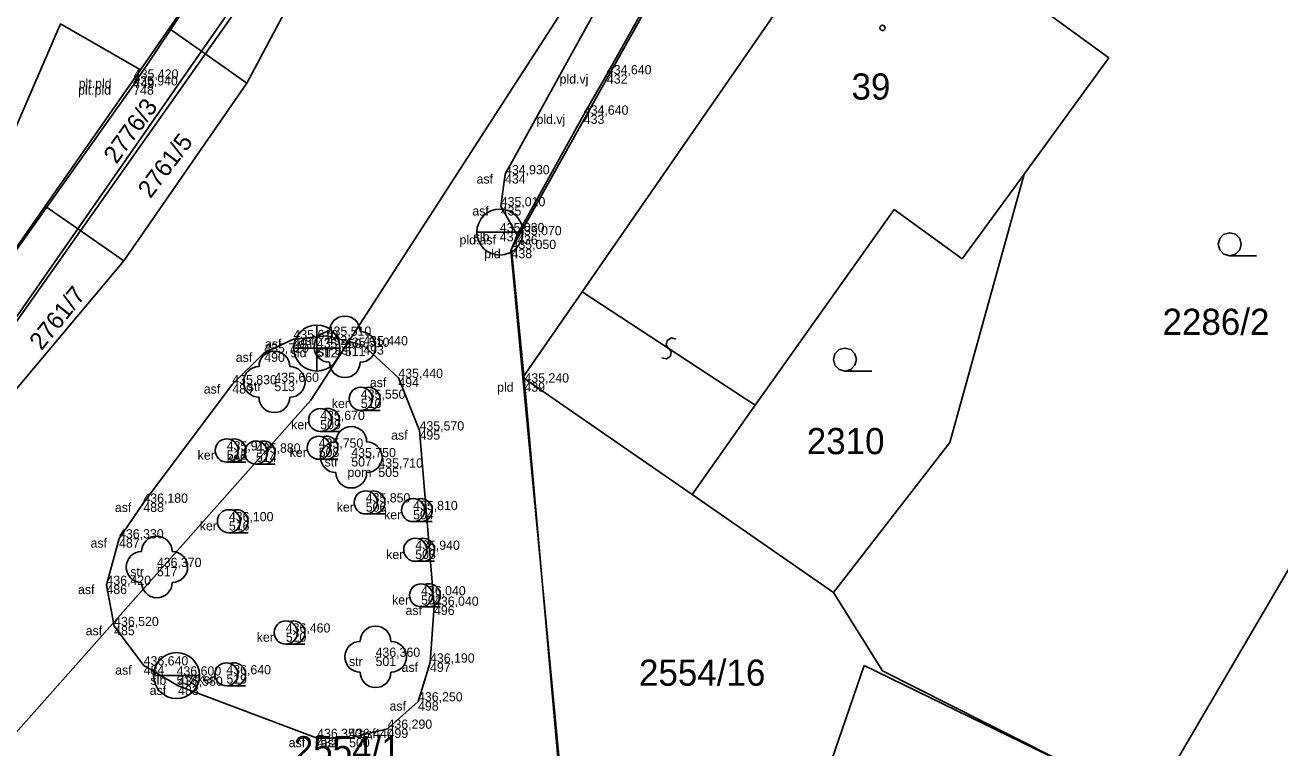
# Model space of a CAD drawing. Extents: x -747792 to -745414, y -1093712 to -1091463.
# Drawn here: x -746662.19 to -746621.39, y -1093052.61 to -1093029.11 of the extents above; entities that cross this region are included whole.
import ezdxf

# ---------------------------------------------------------------- set-up
doc = ezdxf.new("R2010")
doc.units = 0
for name, color, linetype in [('Budovy', 7, 'Continuous'), ('Hladina', 7, 'Continuous'), ('Koleje_dopravní prvky', 7, 'Continuous'), ('Kultury', 7, 'Continuous'), ('Nezařazené objekty', 7, 'Continuous'), ('Nivelační značky_hrany', 7, 'Continuous'), ('Ploty_opěrné zdi', 7, 'Continuous'), ('Pracovní_bod JDTM STC_VC - výška', 7, 'Continuous'), ('Pracovní_bod PPBP - výška', 7, 'Continuous'), ('Pracovní_bod PPBP - číslo', 7, 'Continuous'), ('Rozhraní ploch', 7, 'Continuous'), ('Stromy_porost', 7, 'Continuous'), ('Výškopis', 7, 'Continuous'), ('Čísla popisná_parcelní', 7, 'Continuous')]:
    doc.layers.add(name, color=color, linetype=linetype)

msp = doc.modelspace()

# ---------------------------------------------------------------- linework, layer by layer
at = {"layer": 'Budovy'}
for points in [[(-746623.02, -1093036.61), (-746623.21, -1093036.56), (-746623.345, -1093036.42), (-746623.395, -1093036.235), (-746623.345, -1093036.05), (-746623.21, -1093035.91), (-746623.02, -1093035.86), (-746622.83, -1093035.91), (-746622.695, -1093036.05), (-746622.645, -1093036.235), (-746622.695, -1093036.42), (-746622.83, -1093036.56), (-746623.02, -1093036.61), (-746622.145, -1093036.61)], [(-746635.53, -1093040.36), (-746635.72, -1093040.31), (-746635.855, -1093040.17), (-746635.905, -1093039.985), (-746635.855, -1093039.8), (-746635.72, -1093039.66), (-746635.53, -1093039.61), (-746635.34, -1093039.66), (-746635.205, -1093039.8), (-746635.155, -1093039.985), (-746635.205, -1093040.17), (-746635.34, -1093040.31), (-746635.53, -1093040.36), (-746634.655, -1093040.36)]]:
    msp.add_lwpolyline(points, dxfattribs=at)
at = {"layer": 'Hladina'}
for p, q in [((-746658.67, -1093031.07), (-746658.67, -1093031.07)), ((-746658.65, -1093030.85), (-746658.65, -1093030.85)), ((-746643.27, -1093030.71), (-746643.27, -1093030.71)), ((-746644.02, -1093032.02), (-746644.02, -1093032.02)), ((-746646.58, -1093033.96), (-746646.58, -1093033.96)), ((-746646.72, -1093035), (-746646.72, -1093035)), ((-746646.75, -1093035.84), (-746646.75, -1093035.84)), ((-746646.19, -1093035.94), (-746646.19, -1093035.94)), ((-746646.37, -1093036.39), (-746646.37, -1093036.39)), ((-746652.38, -1093039.21), (-746652.38, -1093039.21)), ((-746653.46, -1093039.32), (-746653.46, -1093039.32)), ((-746652.7, -1093039.61), (-746652.7, -1093039.61)), ((-746651.79, -1093039.57), (-746651.79, -1093039.57)), ((-746651.19, -1093039.52), (-746651.19, -1093039.52)), ((-746654.41, -1093039.76), (-746654.41, -1093039.76)), ((-746655.45, -1093040.79), (-746655.45, -1093040.79)), ((-746654.08, -1093040.71), (-746654.08, -1093040.71)), ((-746650.05, -1093040.58), (-746650.05, -1093040.58)), ((-746645.95, -1093040.73), (-746645.95, -1093040.73)), ((-746651.27, -1093041.26), (-746651.27, -1093041.26)), ((-746652.59, -1093041.95), (-746652.59, -1093041.95)), ((-746649.36, -1093042.29), (-746649.36, -1093042.29)), ((-746652.64, -1093042.85), (-746652.64, -1093042.85)), ((-746655.63, -1093042.94), (-746655.63, -1093042.94)), ((-746654.68, -1093043.01), (-746654.68, -1093043.01)), ((-746651.58, -1093043.16), (-746651.58, -1093043.16)), ((-746650.7, -1093043.5), (-746650.7, -1093043.5)), ((-746658.34, -1093044.64), (-746658.34, -1093044.64)), ((-746651.11, -1093044.63), (-746651.11, -1093044.63)), ((-746649.57, -1093044.88), (-746649.57, -1093044.88)), ((-746655.56, -1093045.24), (-746655.56, -1093045.24)), ((-746659.13, -1093045.8), (-746659.13, -1093045.8)), ((-746649.5, -1093046.17), (-746649.5, -1093046.17)), ((-746657.9, -1093046.73), (-746657.9, -1093046.73)), ((-746659.54, -1093047.31), (-746659.54, -1093047.31)), ((-746649.31, -1093047.65), (-746649.31, -1093047.65)), ((-746648.89, -1093047.99), (-746648.89, -1093047.99)), ((-746659.29, -1093048.65), (-746659.29, -1093048.65)), ((-746653.71, -1093048.86), (-746653.71, -1093048.86)), ((-746650.79, -1093049.65), (-746650.79, -1093049.65)), ((-746649.02, -1093049.84), (-746649.02, -1093049.84)), ((-746658.33, -1093049.93), (-746658.33, -1093049.93)), ((-746655.64, -1093050.22), (-746655.64, -1093050.22)), ((-746657.26, -1093050.26), (-746657.26, -1093050.26)), ((-746657.21, -1093050.59), (-746657.21, -1093050.59)), ((-746649.41, -1093051.1), (-746649.41, -1093051.1)), ((-746652.69, -1093052.29), (-746652.69, -1093052.29)), ((-746651.65, -1093052.29), (-746651.65, -1093052.29)), ((-746650.4, -1093051.99), (-746650.4, -1093051.99))]:
    msp.add_line(p, q, dxfattribs=at)
at = {"layer": 'Kultury'}
for points in [[(-746638.45, -1093041.47), (-746644.07, -1093037.78)], [(-746641.487, -1093039.925), (-746641.334, -1093039.965), (-746641.199, -1093039.869), (-746641.183, -1093039.717), (-746641.337, -1093039.515), (-746641.31, -1093039.365), (-746641.172, -1093039.282), (-746641.033, -1093039.325)]]:
    msp.add_lwpolyline(points, dxfattribs=at)
at = {"layer": 'Nezařazené objekty'}
for points in [[(-746643.27, -1093030.71), (-746638.8, -1093022.72)], [(-746655.98, -1093027.05), (-746658.67, -1093031.07)], [(-746683.34, -1093039.76), (-746675.31, -1093048.73), (-746674.15, -1093049.62), (-746673, -1093049.94), (-746672.2, -1093049.79), (-746671.6, -1093049.27), (-746658.67, -1093031.07)], [(-746644.69, -1093054.86), (-746645.95, -1093040.73), (-746646.37, -1093036.39), (-746646.19, -1093035.94), (-746644.02, -1093032.02)]]:
    msp.add_lwpolyline(points, dxfattribs=at)
at = {"layer": 'Nivelační značky_hrany'}
for points in [[(-746672.2, -1093049.79), (-746670.99, -1093050.13), (-746670.38, -1093049.94), (-746655.29, -1093028.58), (-746650.97, -1093022.36), (-746645.93, -1093015.13), (-746641.79, -1093008.8), (-746639.38, -1093004.9), (-746635.51, -1092997.79), (-746631.76, -1092990.25), (-746628.43, -1092982.94), (-746629.31, -1092981.37)], [(-746625.59, -1092997.36), (-746627.57, -1092996.39), (-746628.53, -1092997.71), (-746634.26, -1093008.66), (-746638.78, -1093015.96), (-746638.22, -1093017.46), (-746637.99, -1093018.4), (-746646.58, -1093033.96), (-746646.72, -1093035), (-746646.19, -1093035.94)], [(-746657.21, -1093050.59), (-746652.69, -1093052.29), (-746651.65, -1093052.29), (-746650.4, -1093051.99), (-746649.41, -1093051.1), (-746649.02, -1093049.84), (-746648.89, -1093047.99), (-746649.36, -1093042.29), (-746650.05, -1093040.58), (-746651.19, -1093039.52), (-746652.38, -1093039.21), (-746653.46, -1093039.32), (-746654.41, -1093039.76), (-746655.45, -1093040.79), (-746658.34, -1093044.64), (-746659.13, -1093045.8), (-746659.54, -1093047.31), (-746659.29, -1093048.65), (-746658.33, -1093049.93), (-746657.21, -1093050.59)]]:
    msp.add_lwpolyline(points, dxfattribs=at)
at = {"layer": 'Ploty_opěrné zdi'}
msp.add_lwpolyline([(-746634.31, -1093029.115), (-746634.26, -1093029.125), (-746634.235, -1093029.17), (-746634.225, -1093029.2), (-746634.235, -1093029.245), (-746634.275, -1093029.28), (-746634.31, -1093029.285), (-746634.355, -1093029.27), (-746634.385, -1093029.24), (-746634.395, -1093029.2), (-746634.385, -1093029.155), (-746634.345, -1093029.12)], close=True, dxfattribs=at)
at = {"layer": 'Pracovní_bod JDTM STC_VC - výška'}
for centre in [(-746651.79, -1093039.57), (-746654.08, -1093040.71), (-746651.58, -1093043.16), (-746657.9, -1093046.73), (-746650.79, -1093049.65)]:
    msp.add_circle(centre, 0.0005, dxfattribs=at)
for centre, start, end in [((-746651.79, -1093039.07), 0, 180), ((-746652.29, -1093039.57), 90, 270), ((-746651.29, -1093039.57), 270, 90), ((-746654.08, -1093040.21), 0, 180), ((-746654.58, -1093040.71), 90, 270), ((-746653.58, -1093040.71), 270, 90), ((-746651.79, -1093040.07), 180, 360), ((-746654.08, -1093041.21), 180, 360), ((-746651.58, -1093042.66), 0, 180), ((-746652.08, -1093043.16), 90, 270), ((-746651.08, -1093043.16), 270, 90), ((-746651.58, -1093043.66), 180, 360), ((-746657.9, -1093046.23), 0, 180), ((-746658.4, -1093046.73), 90, 270), ((-746657.4, -1093046.73), 270, 90), ((-746657.9, -1093047.23), 180, 360), ((-746650.79, -1093049.15), 0, 180), ((-746651.29, -1093049.65), 90, 270), ((-746650.29, -1093049.65), 270, 90), ((-746650.79, -1093050.15), 180, 360)]:
    msp.add_arc(centre, 0.5, start, end, dxfattribs=at)
at = {"layer": 'Pracovní_bod PPBP - výška'}
msp.add_lwpolyline([(-746644.02, -1093032.02), (-746643.27, -1093030.71)], dxfattribs=at)
at = {"layer": 'Pracovní_bod PPBP - číslo'}
for p, q in [((-746651.27, -1093041.635), (-746650.645, -1093041.635)), ((-746652.59, -1093042.325), (-746651.965, -1093042.325)), ((-746655.63, -1093043.315), (-746655.005, -1093043.315)), ((-746652.64, -1093043.225), (-746652.015, -1093043.225)), ((-746654.68, -1093043.385), (-746654.055, -1093043.385)), ((-746651.11, -1093045.005), (-746650.485, -1093045.005)), ((-746649.57, -1093045.255), (-746648.945, -1093045.255)), ((-746655.56, -1093045.615), (-746654.935, -1093045.615)), ((-746649.5, -1093046.545), (-746648.875, -1093046.545)), ((-746649.31, -1093048.025), (-746648.685, -1093048.025)), ((-746653.71, -1093049.235), (-746653.085, -1093049.235)), ((-746655.64, -1093050.595), (-746655.015, -1093050.595))]:
    msp.add_line(p, q, dxfattribs=at)
for centre in [(-746651.27, -1093041.26), (-746652.59, -1093041.95), (-746652.64, -1093042.85), (-746655.63, -1093042.94), (-746654.68, -1093043.01), (-746651.11, -1093044.63), (-746649.57, -1093044.88), (-746655.56, -1093045.24), (-746649.5, -1093046.17), (-746649.31, -1093047.65), (-746653.71, -1093048.86), (-746655.64, -1093050.22)]:
    msp.add_circle(centre, 0.375, dxfattribs=at)
for centre in [(-746651.02, -1093041.26), (-746652.34, -1093041.95), (-746652.39, -1093042.85), (-746655.38, -1093042.94), (-746654.43, -1093043.01), (-746650.86, -1093044.63), (-746649.32, -1093044.88), (-746655.31, -1093045.24), (-746649.25, -1093046.17), (-746649.06, -1093047.65), (-746653.46, -1093048.86), (-746655.39, -1093050.22)]:
    msp.add_arc(centre, 0.375, 249.4944, 109.0474, dxfattribs=at)
at = {"layer": 'Stromy_porost'}
for points in [[(-746652.89, -1093041.3), (-746635.57, -1093014.47)], [(-746634.45, -1093015.09), (-746646.39, -1093036.43)], [(-746647.87, -1093017.65), (-746656.45, -1093029.96)], [(-746654.98, -1093031), (-746647.87, -1093017.65)], [(-746652.63, -1093022.24), (-746657.5, -1093029.22)], [(-746635.8, -1093025.83), (-746644.07, -1093037.78)], [(-746626.95, -1093030.17), (-746629.25, -1093028.5)], [(-746666.96, -1093042.78), (-746661.03, -1093029.07)], [(-746661.03, -1093029.07), (-746658.43, -1093030.56)], [(-746657.5, -1093029.22), (-746658.43, -1093030.56)], [(-746657.5, -1093029.22), (-746656.45, -1093029.96)], [(-746656.45, -1093029.96), (-746660.47, -1093035.73)], [(-746656.45, -1093029.96), (-746654.98, -1093031)], [(-746629.7, -1093033.95), (-746626.95, -1093030.17)], [(-746658.43, -1093030.56), (-746661.53, -1093035)], [(-746654.98, -1093031), (-746658.98, -1093036.77)], [(-746632.12, -1093042.68), (-746629.7, -1093033.95)], [(-746631.72, -1093036.71), (-746629.7, -1093033.95)], [(-746661.53, -1093035), (-746666.96, -1093042.78)], [(-746660.47, -1093035.73), (-746661.53, -1093035)], [(-746633.93, -1093035.1), (-746638.45, -1093041.47)], [(-746633.93, -1093035.1), (-746631.72, -1093036.71)], [(-746660.47, -1093035.73), (-746672.1, -1093052.41)], [(-746658.98, -1093036.77), (-746660.47, -1093035.73)], [(-746672.1, -1093052.41), (-746658.98, -1093036.77)], [(-746646.39, -1093036.43), (-746646, -1093040.57)], [(-746644.07, -1093037.78), (-746646, -1093040.57)], [(-746646, -1093040.57), (-746644.26, -1093058.92)], [(-746640.5, -1093044.37), (-746646, -1093040.57)], [(-746667.08, -1093057.29), (-746652.89, -1093041.3)], [(-746638.45, -1093041.47), (-746640.5, -1093044.37)], [(-746632.12, -1093042.68), (-746635.9, -1093047.56)], [(-746635.9, -1093047.56), (-746640.5, -1093044.37)], [(-746625.75, -1093054.73), (-746620.99, -1093046.6)], [(-746634.31, -1093050.11), (-746635.9, -1093047.56)], [(-746639.05, -1093061.97), (-746634.9, -1093049.93)], [(-746634.9, -1093049.93), (-746627.61, -1093053.49)], [(-746627.61, -1093053.49), (-746634.31, -1093050.11)]]:
    msp.add_lwpolyline(points, dxfattribs=at)
at = {"layer": 'Čísla popisná_parcelní'}
for p, q in [((-746646.003, -1093035.84), (-746647.498, -1093035.84)), ((-746652.701, -1093040.358), (-746652.7, -1093038.863)), ((-746651.948, -1093039.616), (-746653.448, -1093039.611)), ((-746656.513, -1093050.26), (-746658.008, -1093050.26))]:
    msp.add_line(p, q, dxfattribs=at)
msp.add_circle((-746652.7, -1093039.61), 0.75, dxfattribs=at)
for centre, start, end in [((-746646.75, -1093035.84), 0, 180), ((-746646.75, -1093035.84), 180, 0), ((-746657.26, -1093050.26), 0, 180), ((-746657.26, -1093050.26), 180, 0)]:
    msp.add_arc(centre, 0.747, start, end, dxfattribs=at)

# ---------------------------------------------------------------- texts
at = {"layer": 'Koleje_dopravní prvky'}
for s, p in [('39', (-746635.316, -1093031.53)), ('2286/2', (-746625.205, -1093039.18)), ('2310', (-746636.771, -1093043.06)), ('2554/16', (-746642.226, -1093050.59)), ('2554/1', (-746653.451, -1093053.08))]:
    msp.add_text(s, height=0.85, dxfattribs=at).set_placement(p)
for s, rotation, p in [('2776/3', 54.1445, (-746659.215, -1093033.652)), ('2761/5', 52.8267, (-746658.111, -1093034.77)), ('2761/7', 51.1651, (-746661.652, -1093039.714))]:
    msp.add_text(s, height=0.57, rotation=rotation, dxfattribs=at).set_placement(p)
at = {"layer": 'Rozhraní ploch'}
for s, p in [(' plt.pld', (-746660.574, -1093031.37)), (' plt.pld', (-746660.554, -1093031.15)), ('748', (-746658.67, -1093031.37)), ('749', (-746658.65, -1093031.15)), (' pld.vj', (-746644.919, -1093031.01)), ('432', (-746643.27, -1093031.01)), (' pld.vj', (-746645.669, -1093032.32)), ('433', (-746644.02, -1093032.32)), (' asf', (-746647.617, -1093034.26)), ('434', (-746646.58, -1093034.26)), (' asf', (-746647.757, -1093035.3)), ('435', (-746646.72, -1093035.3)), (' pld.asf', (-746648.171, -1093036.24)), (' slb', (-746647.711, -1093036.14)), ('437', (-746646.75, -1093036.14)), ('436', (-746646.19, -1093036.24)), (' pld', (-746647.369, -1093036.69)), ('438', (-746646.37, -1093036.69)), (' asf', (-746653.417, -1093039.51)), ('492', (-746652.38, -1093039.51)), (' asf', (-746654.497, -1093039.62)), (' sld', (-746653.661, -1093039.91)), ('491', (-746653.46, -1093039.62)), ('512', (-746652.7, -1093039.91)), (' str', (-746652.768, -1093039.87)), (' asf', (-746652.227, -1093039.82)), ('511', (-746651.79, -1093039.87)), ('493', (-746651.19, -1093039.82)), (' asf', (-746655.447, -1093040.06)), ('490', (-746654.41, -1093040.06)), (' asf', (-746656.487, -1093041.09)), ('489', (-746655.45, -1093041.09)), (' str', (-746655.058, -1093041.01)), ('513', (-746654.08, -1093041.01)), (' asf', (-746651.087, -1093040.88)), ('494', (-746650.05, -1093040.88)), (' pld', (-746646.949, -1093041.03)), ('439', (-746645.95, -1093041.03)), (' ker', (-746652.326, -1093041.56)), ('510', (-746651.27, -1093041.56)), (' ker', (-746653.646, -1093042.25)), ('509', (-746652.59, -1093042.25)), (' asf', (-746650.397, -1093042.59)), ('495', (-746649.36, -1093042.59)), (' ker', (-746653.696, -1093043.15)), ('508', (-746652.64, -1093043.15)), (' ker', (-746656.686, -1093043.24)), ('515', (-746655.63, -1093043.24)), (' ker', (-746655.736, -1093043.31)), ('514', (-746654.68, -1093043.31)), (' str', (-746652.558, -1093043.46)), ('507', (-746651.58, -1093043.46)), (' pom', (-746651.817, -1093043.8)), ('505', (-746650.7, -1093043.8)), (' asf', (-746659.377, -1093044.94)), ('488', (-746658.34, -1093044.94)), (' ker', (-746652.166, -1093044.93)), ('506', (-746651.11, -1093044.93)), (' ker', (-746650.626, -1093045.18)), ('504', (-746649.57, -1093045.18)), (' ker', (-746656.616, -1093045.54)), ('516', (-746655.56, -1093045.54)), (' asf', (-746660.167, -1093046.1)), ('487', (-746659.13, -1093046.1)), (' ker', (-746650.556, -1093046.47)), ('503', (-746649.5, -1093046.47)), (' str', (-746658.878, -1093047.03)), ('517', (-746657.9, -1093047.03)), (' asf', (-746660.577, -1093047.61)), ('486', (-746659.54, -1093047.61)), (' ker', (-746650.366, -1093047.95)), ('502', (-746649.31, -1093047.95)), (' asf', (-746649.927, -1093048.29)), ('496', (-746648.89, -1093048.29)), (' asf', (-746660.327, -1093048.95)), ('485', (-746659.29, -1093048.95)), (' ker', (-746654.766, -1093049.16)), ('520', (-746653.71, -1093049.16)), (' str', (-746651.768, -1093049.95)), ('501', (-746650.79, -1093049.95)), (' asf', (-746650.057, -1093050.14)), ('497', (-746649.02, -1093050.14)), (' asf', (-746659.367, -1093050.23)), ('484', (-746658.33, -1093050.23)), (' slb', (-746658.221, -1093050.56)), ('518', (-746657.26, -1093050.56)), (' ker', (-746656.696, -1093050.52)), ('519', (-746655.64, -1093050.52)), (' asf', (-746658.247, -1093050.89)), ('483', (-746657.21, -1093050.89)), (' asf', (-746650.447, -1093051.4)), ('498', (-746649.41, -1093051.4)), (' asf', (-746653.727, -1093052.59)), ('482', (-746652.69, -1093052.59)), (' asf', (-746652.687, -1093052.59)), ('500', (-746651.65, -1093052.59)), (' asf', (-746651.437, -1093052.29)), ('499', (-746650.4, -1093052.29))]:
    msp.add_text(s, height=0.3, dxfattribs=at).set_placement(p)
at = {"layer": 'Výškopis'}
for s, p in [('435,420', (-746658.65, -1093030.85)), ('434,640', (-746643.27, -1093030.71)), ('435,940', (-746658.67, -1093031.07)), ('434,640', (-746644.02, -1093032.02)), ('434,930', (-746646.58, -1093033.96)), ('435,010', (-746646.72, -1093035)), ('435,030', (-746646.75, -1093035.84)), ('435,070', (-746646.19, -1093035.94)), ('435,050', (-746646.37, -1093036.39)), ('435,610', (-746653.46, -1093039.32)), ('435,510', (-746652.38, -1093039.21)), ('435,440', (-746651.19, -1093039.52)), ('435,720', (-746654.41, -1093039.76)), ('435,550', (-746652.7, -1093039.61)), ('435,510', (-746651.79, -1093039.57)), ('435,660', (-746654.08, -1093040.71)), ('435,440', (-746650.05, -1093040.58)), ('435,240', (-746645.95, -1093040.73)), ('435,830', (-746655.45, -1093040.79)), ('435,550', (-746651.27, -1093041.26)), ('435,670', (-746652.59, -1093041.95)), ('435,570', (-746649.36, -1093042.29)), ('435,910', (-746655.63, -1093042.94)), ('435,880', (-746654.68, -1093043.01)), ('435,750', (-746652.64, -1093042.85)), ('435,750', (-746651.58, -1093043.16)), ('435,710', (-746650.7, -1093043.5)), ('436,180', (-746658.34, -1093044.64)), ('435,850', (-746651.11, -1093044.63)), ('436,100', (-746655.56, -1093045.24)), ('435,810', (-746649.57, -1093044.88)), ('436,330', (-746659.13, -1093045.8)), ('435,940', (-746649.5, -1093046.17)), ('436,370', (-746657.9, -1093046.73)), ('436,420', (-746659.54, -1093047.31)), ('436,040', (-746649.31, -1093047.65)), ('436,040', (-746648.89, -1093047.99)), ('436,520', (-746659.29, -1093048.65)), ('436,460', (-746653.71, -1093048.86)), ('436,360', (-746650.79, -1093049.65)), ('436,640', (-746658.33, -1093049.93)), ('436,190', (-746649.02, -1093049.84)), ('436,600', (-746657.26, -1093050.26)), ('436,640', (-746655.64, -1093050.22)), ('436,580', (-746657.21, -1093050.59)), ('436,250', (-746649.41, -1093051.1)), ('436,290', (-746650.4, -1093051.99)), ('436,350', (-746652.69, -1093052.29)), ('436,440', (-746651.65, -1093052.29))]:
    msp.add_text(s, height=0.3, dxfattribs=at).set_placement(p)

doc.saveas('drawing.dxf')
